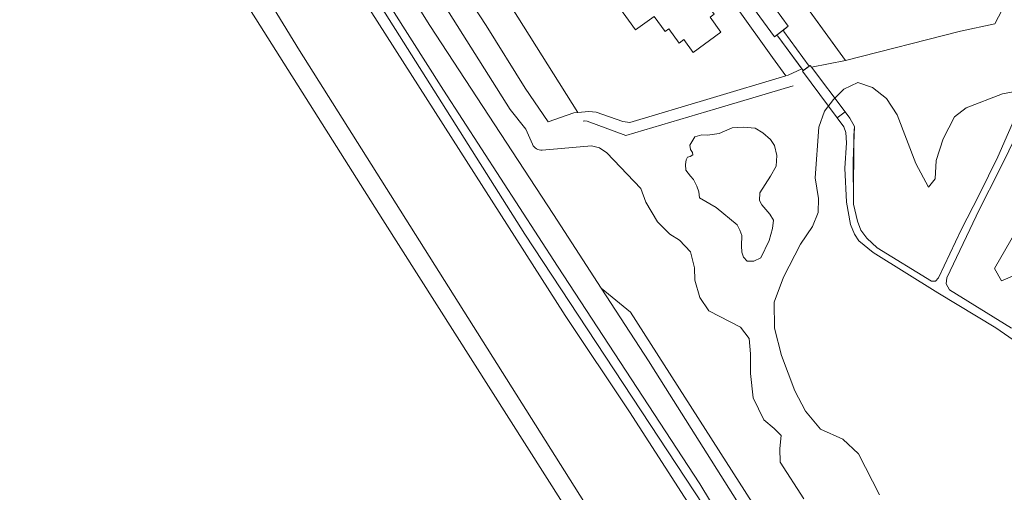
# Model space of a CAD drawing. Header units: metres. Extents: x 209813 to 223847, y 571801 to 587119.
# Tile 712 of 746: x 221483 to 221682, y 584964 to 585059. Entities that reach past the tile are written whole.
import ezdxf

# ---------------------------------------------------------------- set-up
doc = ezdxf.new("R2010")
doc.units = ezdxf.units.M
for name, color, linetype, lineweight in [('B-RO-GK-BESCHOEIING-G', 8, 'GK-BESCHOEIING', 0), ('B-RO-GR-BEPLANTING_CULTUUR_HEESTERS-GV', 8, 'Continuous', 0), ('B-RO-GR-GRAS-GV', 8, 'Continuous', 0), ('B-RO-GR-GROENVOORZIENING-GV', 8, 'Continuous', 0), ('B-RO-OG-TERREIN_CULTUURSCHEIDING-GV', 8, 'Continuous', 0), ('B-RO-OG-TERREIN_ERF-GV', 8, 'Continuous', 0), ('B-RO-OG-WATER_KANAAL-GV', 8, 'Continuous', 0), ('B-RO-OG-WEG-GV', 8, 'Continuous', 0), ('B-RO-VH-VERHARDING_BETONSTRAATSTEEN-GV', 8, 'Continuous', 0), ('B-RO-VH-VERHARDING_HALFVERHARDING-GV', 8, 'Continuous', 0), ('B-RO-VH-VERHARDING_TEGEL-GV', 8, 'Continuous', 0)]:
    doc.layers.add(name, color=color, linetype=linetype, lineweight=lineweight)
doc.linetypes.add('GK-BESCHOEIING', pattern='A,30,-5,[1,NLCS.shx,S=1,R=0,X=0,Y=0],-5', length=40)

msp = doc.modelspace()

# ---------------------------------------------------------------- linework, layer by layer
at = {"layer": 'B-RO-GK-BESCHOEIING-G', "flags": 128}
for points in [[(221875.738, 584454.845), (221874.508, 584455.066), (221873.062, 584455.961), (221872.183, 584457.19), (221847.773, 584506.691), (221791.235, 584619.586), (221692.021, 584823.048), (221668.547, 584870.73), (221657.634, 584892.46), (221646.635, 584912.998), (221631.561, 584939.584), (221622.157, 584954.665), (221605.775, 584980.039), (221592.815, 584999.476), (221533.755, 585091.875), (221484.107, 585170.707), (221456.455, 585214.021), (221415.099, 585277.685), (221382.506, 585326.88), (221353.466, 585369.682), (221298.776, 585452.31), (221262.849, 585507.464), (221235.508, 585549.912)], [(221638.882, 585045.82), (221623.25, 585041.175), (221605.091, 585035.753), (221597.278, 585038.679), (221596.764, 585038.723), (221596.436, 585038.659)]]:
    msp.add_lwpolyline(points, dxfattribs=at)
at = {"layer": 'B-RO-GR-BEPLANTING_CULTUUR_HEESTERS-GV', "flags": 128}
for points in [[(221635.381, 585055.881), (221635.138, 585055.691), (221622.207, 585073.375), (221620.157, 585071.879), (221634.736, 585051.519), (221637.436, 585047.807), (221637.905, 585047.947), (221640.653, 585049.22), (221635.808, 585055.822)], [(221636.999, 585056.773), (221642.147, 585049.784), (221642.351, 585049.933), (221642.616, 585049.578), (221649.446, 585050.947), (221636.954, 585068.201), (221632.814, 585065.363)], [(221632.741, 585064.939), (221637.903, 585057.849), (221637.056, 585057.188)]]:
    msp.add_lwpolyline(points, dxfattribs=at)
at = {"layer": 'B-RO-GR-GRAS-GV', "flags": 128}
msp.add_lwpolyline([(221621.844, 584909.942), (221622.169, 584908.586), (221625.566, 584909.428), (221619.312, 584918.22), (221592.316, 584961.55), (221555.938, 585018.737), (221526.57, 585065.236), (221501.164, 585107.016), (221483.714, 585134.596), (221470.445, 585155.758), (221453.427, 585183.451), (221447.384, 585194.176), (221443.823, 585192.187), (221444.116, 585191.825), (221444.557, 585190.474), (221443.44, 585189.323), (221441.322, 585188.444), (221408.428, 585172.679), (221407.143, 585172.78), (221406.455, 585173.485), (221403.533, 585172.032)], dxfattribs=at)
at = {"layer": 'B-RO-GR-GROENVOORZIENING-GV', "flags": 128}
for points in [[(221684.81, 585044.831), (221681.197, 585044.162), (221673.839, 585041.357), (221671.463, 585039.533), (221669.204, 585035.101), (221667.816, 585030.717), (221667.564, 585027.036), (221666.256, 585025.364), (221663.704, 585030.121), (221659.932, 585039.984), (221657.747, 585043.24), (221654.952, 585045.466), (221651.983, 585046.452), (221649.104, 585045.136), (221647.055, 585043.058), (221645.239, 585040.676), (221644.061, 585037.481), (221643.302, 585027.205), (221644.029, 585023.068), (221643.957, 585020.215), (221642.784, 585017.39), (221640.354, 585013.848), (221636.91, 585007.205), (221635.057, 585002.127), (221635.143, 584996.903), (221636.499, 584991.393), (221639.239, 584984.231), (221641.372, 584980.123), (221644.414, 584976.509), (221648.914, 584974.487), (221652.092, 584971.542), (221656.35, 584963.278)], [(221711.542, 584975.067), (221679.836, 584996.937), (221668.119, 585003.995), (221655.065, 585012.134), (221652.134, 585014.536), (221651.261, 585015.834), (221650.506, 585017.792), (221649.669, 585022.345), (221649.338, 585029.187), (221649.664, 585034.279), (221649.562, 585036.385), (221649.12, 585037.54), (221647.805, 585039.366), (221649.364, 585040.532), (221650.329, 585039.306), (221651.267, 585037.607), (221650.988, 585030.684), (221651.051, 585021.889), (221651.903, 585018.481), (221652.543, 585016.685), (221653.76, 585015.042), (221655.86, 585013.095), (221666.815, 585006.369), (221667.667, 585006.4), (221668.245, 585007.069), (221672.871, 585016.746), (221676.492, 585023.837), (221680.224, 585031.472), (221684.542, 585041.266)], [(221686.323, 585040.49), (221680.498, 585028.698), (221676.554, 585020.915), (221669.915, 585007.048), (221669.82, 585005.849), (221670.451, 585004.619), (221683.04, 584996.888)], [(221691.157, 585010.736), (221680.99, 585006.421), (221679.607, 585008.952), (221689.194, 585025.601)]]:
    msp.add_lwpolyline(points, dxfattribs=at)
msp.add_lwpolyline([(221621.542, 585035.824), (221620.415, 585035.894), (221619.006, 585035.542), (221618.003, 585033.851), (221618.108, 585032.935), (221618.566, 585032.372), (221618.601, 585031.879), (221618.073, 585031.527), (221617.545, 585031.421), (221617.228, 585030.893), (221617.157, 585029.906), (221617.192, 585028.779), (221618.108, 585027.547), (221618.742, 585026.877), (221619.411, 585025.539), (221619.799, 585024.377), (221619.94, 585023.179), (221623.356, 585021.242), (221627.565, 585017.734), (221628.095, 585016.674), (221628.503, 585015.574), (221628.462, 585013.495), (221628.544, 585012.231), (221628.87, 585011.252), (221629.563, 585010.437), (221630.949, 585010.437), (221632.335, 585011.089), (221634.006, 585014.595), (221634.699, 585017.041), (221634.903, 585018.672), (221634.169, 585019.895), (221632.539, 585021.811), (221632.049, 585022.667), (221632.172, 585024.175), (221634.292, 585027.6), (221635.474, 585029.597), (221635.555, 585031.758), (221635.124, 585033.769), (221634.309, 585034.958), (221632.78, 585036.351), (221631.217, 585037.234), (221628.839, 585037.438), (221626.563, 585037.302), (221623.937, 585036.176)], close=True, dxfattribs=at)
at = {"layer": 'B-RO-OG-TERREIN_CULTUURSCHEIDING-GV', "flags": 128}
for points in [[(221595.337, 585040.408), (221583.256, 585059.637), (221543.487, 585122.137), (221532.722, 585138.963), (221521.943, 585155.866), (221521.604, 585156.359), (221520.862, 585155.849), (221508.799, 585173.388), (221503.295, 585181.252), (221502.774, 585183.104), (221499.173, 585181.967)], [(221502.895, 585174.473), (221509.848, 585163.97), (221520.523, 585147.586), (221523.962, 585141.745), (221538.545, 585118.354), (221563.655, 585078.136), (221576.811, 585057.986), (221584.733, 585045.352), (221589.389, 585038.526), (221594.56, 585040.33), (221595.337, 585040.408)], [(221632.143, 584959.305), (221606.022, 585000.152), (221600.105, 585004.945), (221609.776, 584990.077), (221610.295, 584989.197), (221630.25, 584957.661)]]:
    msp.add_lwpolyline(points, dxfattribs=at)
at = {"layer": 'B-RO-OG-TERREIN_ERF-GV', "flags": 128}
for points in [[(221530.398, 585189.053), (221504.12, 585181.643), (221509.538, 585173.901), (221521.943, 585155.866), (221532.722, 585138.963), (221543.487, 585122.137), (221583.256, 585059.637), (221595.337, 585040.408), (221597.601, 585040.636), (221599.062, 585040.466), (221604.494, 585038.622), (221605.905, 585038.414), (221622.129, 585043.221), (221637.436, 585047.807), (221634.736, 585051.519), (221620.157, 585071.879), (221613.909, 585080.407), (221611.151, 585084.085), (221602.488, 585095.934), (221596.132, 585104.711), (221574.202, 585134.791), (221536.576, 585186.119), (221535.339, 585187.764)], [(221666.458, 585120.567), (221620.435, 585090.981), (221634.303, 585071.863), (221649.446, 585050.947), (221672.705, 585056.824), (221679.672, 585058.324), (221681.918, 585062.669), (221693.925, 585084.385), (221697.655, 585090.424), (221694.229, 585092.159), (221686.083, 585097.847)]]:
    msp.add_lwpolyline(points, dxfattribs=at)
msp.add_lwpolyline([(221624.294, 585056.622), (221618.704, 585052.549), (221616.82, 585055.135), (221615.874, 585054.446), (221613.789, 585057.307), (221613.037, 585056.759), (221610.8, 585059.831), (221607.017, 585057.076), (221603.632, 585061.726), (221608.208, 585065.058), (221606.884, 585066.876), (221606.101, 585066.305), (221603.317, 585070.129), (221602.572, 585069.587), (221602.37, 585069.865), (221610.987, 585076.138), (221611.155, 585075.908), (221609.934, 585075.019), (221614.045, 585069.372), (221614.668, 585069.825), (221617.923, 585065.354), (221618.781, 585065.979), (221622.939, 585060.267), (221622.091, 585059.649)], close=True, dxfattribs=at)
at = {"layer": 'B-RO-OG-WATER_KANAAL-GV', "flags": 128}
for points in [[(221791.235, 584619.586), (221692.021, 584823.048), (221668.547, 584870.73), (221657.634, 584892.46), (221646.635, 584912.998), (221631.561, 584939.584), (221622.157, 584954.665), (221605.775, 584980.039), (221592.815, 584999.476), (221533.755, 585091.875), (221484.107, 585170.707), (221456.455, 585214.021)], [(221791.235, 584619.586), (221692.021, 584823.048), (221668.547, 584870.73), (221657.634, 584892.46), (221646.635, 584912.998), (221631.561, 584939.584), (221622.157, 584954.665), (221605.775, 584980.039), (221592.815, 584999.476), (221533.755, 585091.875), (221484.107, 585170.707), (221456.455, 585214.021)], [(221459.994, 585179.192), (221508.157, 585103.525), (221539.088, 585052.944), (221635.668, 584900.024)], [(221459.994, 585179.192), (221508.157, 585103.525), (221539.088, 585052.944), (221635.668, 584900.024)]]:
    msp.add_lwpolyline(points, dxfattribs=at)
at = {"layer": 'B-RO-OG-WEG-GV', "flags": 128}
for points in [[(221417.779, 585277.41), (221482.601, 585178.628), (221492.427, 585162.574), (221537.213, 585090.859), (221584.652, 585015.867), (221620.78, 584961.122), (221634.456, 584938.839), (221688.878, 584833.76), (221717.132, 584775.258), (221755.452, 584697.172)], [(221764.088, 584683.505), (221749.834, 584712.875), (221732.868, 584748.388), (221713.093, 584789.497), (221698.969, 584817.933), (221688.511, 584838.721), (221664.051, 584888.212), (221649.78, 584915.398), (221632.734, 584944.427), (221620.016, 584965.443), (221591.271, 585009.396), (221568.228, 585044.936), (221554.598, 585066.389), (221543.499, 585083.893), (221517.743, 585125.016), (221491.717, 585165.967), (221453.983, 585225.422)], [(221494.898, 585170.745), (221516.718, 585135.486), (221565.45, 585057.954), (221590.434, 585019.812), (221600.105, 585004.945), (221606.022, 585000.152), (221632.143, 584959.305), (221649.998, 584929.786), (221669.877, 584891.21), (221694.46, 584843.075), (221696.255, 584840.288), (221698.144, 584839.248), (221699.986, 584838.587), (221701.403, 584838.87), (221702.584, 584840.288), (221708.602, 584848.81)], [(221586.181, 585034.007), (221584.833, 585037.086), (221581.717, 585041.045), (221537.553, 585110.936), (221521.553, 585136.226), (221517.237, 585143.594), (221498.915, 585171.896)], [(221641.03, 584962.428), (221636.281, 584969.825), (221636.191, 584972.61), (221636.474, 584975.237), (221635.053, 584976.627), (221632.99, 584978.369), (221630.794, 584982.828), (221630.243, 584987.736), (221630.255, 584991.716), (221629.979, 584994.798), (221628.26, 584997.102), (221621.873, 585000.389), (221619.99, 585003.061), (221618.984, 585006.562), (221618.932, 585009.074), (221618.154, 585012.286), (221615.919, 585014.647), (221613.943, 585015.894), (221611.451, 585018.328), (221609.119, 585022.351), (221608.122, 585025.103), (221601.218, 585032.273), (221599.715, 585033.307), (221598.135, 585033.676), (221588.176, 585032.816)]]:
    msp.add_lwpolyline(points, dxfattribs=at)
at = {"layer": 'B-RO-OG-WEG-GV'}
msp.add_lwpolyline([(221588.176, 585032.816, -0.322556), (221586.181, 585034.007)], format="xyb", dxfattribs=at)
at = {"layer": 'B-RO-VH-VERHARDING_BETONSTRAATSTEEN-GV', "flags": 128}
msp.add_lwpolyline([(221622.207, 585073.375), (221635.138, 585055.691), (221637.903, 585057.849), (221632.741, 585064.939)], dxfattribs=at)
at = {"layer": 'B-RO-VH-VERHARDING_HALFVERHARDING-GV', "flags": 128}
msp.add_lwpolyline([(221642.616, 585049.578), (221642.351, 585049.933), (221640.757, 585048.774), (221647.805, 585039.366), (221649.364, 585040.532)], close=True, dxfattribs=at)
for points in [[(221684.542, 585041.266), (221680.224, 585031.472), (221676.492, 585023.837), (221672.871, 585016.746), (221668.245, 585007.069), (221667.667, 585006.4), (221666.815, 585006.369), (221655.86, 585013.095), (221653.76, 585015.042), (221652.543, 585016.685), (221651.903, 585018.481), (221651.051, 585021.889), (221651.166, 585035.781), (221651.267, 585037.607), (221650.329, 585039.306), (221649.364, 585040.532)], [(221647.805, 585039.366), (221649.12, 585037.54), (221649.562, 585036.385), (221649.664, 585034.279), (221649.338, 585029.187), (221649.669, 585022.345), (221650.506, 585017.792), (221651.261, 585015.834), (221652.134, 585014.536), (221655.065, 585012.134), (221668.119, 585003.995), (221679.836, 584996.937), (221711.542, 584975.067), (221722.301, 584966.957), (221732.403, 584957.755)], [(221683.04, 584996.888), (221670.451, 585004.619), (221669.82, 585005.849), (221669.915, 585007.048), (221676.554, 585020.915), (221680.498, 585028.698), (221686.323, 585040.49)]]:
    msp.add_lwpolyline(points, dxfattribs=at)
at = {"layer": 'B-RO-VH-VERHARDING_TEGEL-GV', "flags": 128}
for points in [[(221637.056, 585057.188), (221635.381, 585055.881)], [(221635.808, 585055.822), (221640.903, 585048.88), (221642.147, 585049.784)], [(221642.147, 585049.784), (221636.999, 585056.773)]]:
    msp.add_lwpolyline(points, dxfattribs=at)
at = {"layer": 'B-RO-VH-VERHARDING_TEGEL-GV'}
for points in [[(221636.999, 585056.773, -0.4037614), (221637.056, 585057.188)], [(221635.381, 585055.881, -0.4094639), (221635.808, 585055.822)]]:
    msp.add_lwpolyline(points, format="xyb", dxfattribs=at)

doc.saveas('drawing.dxf')
